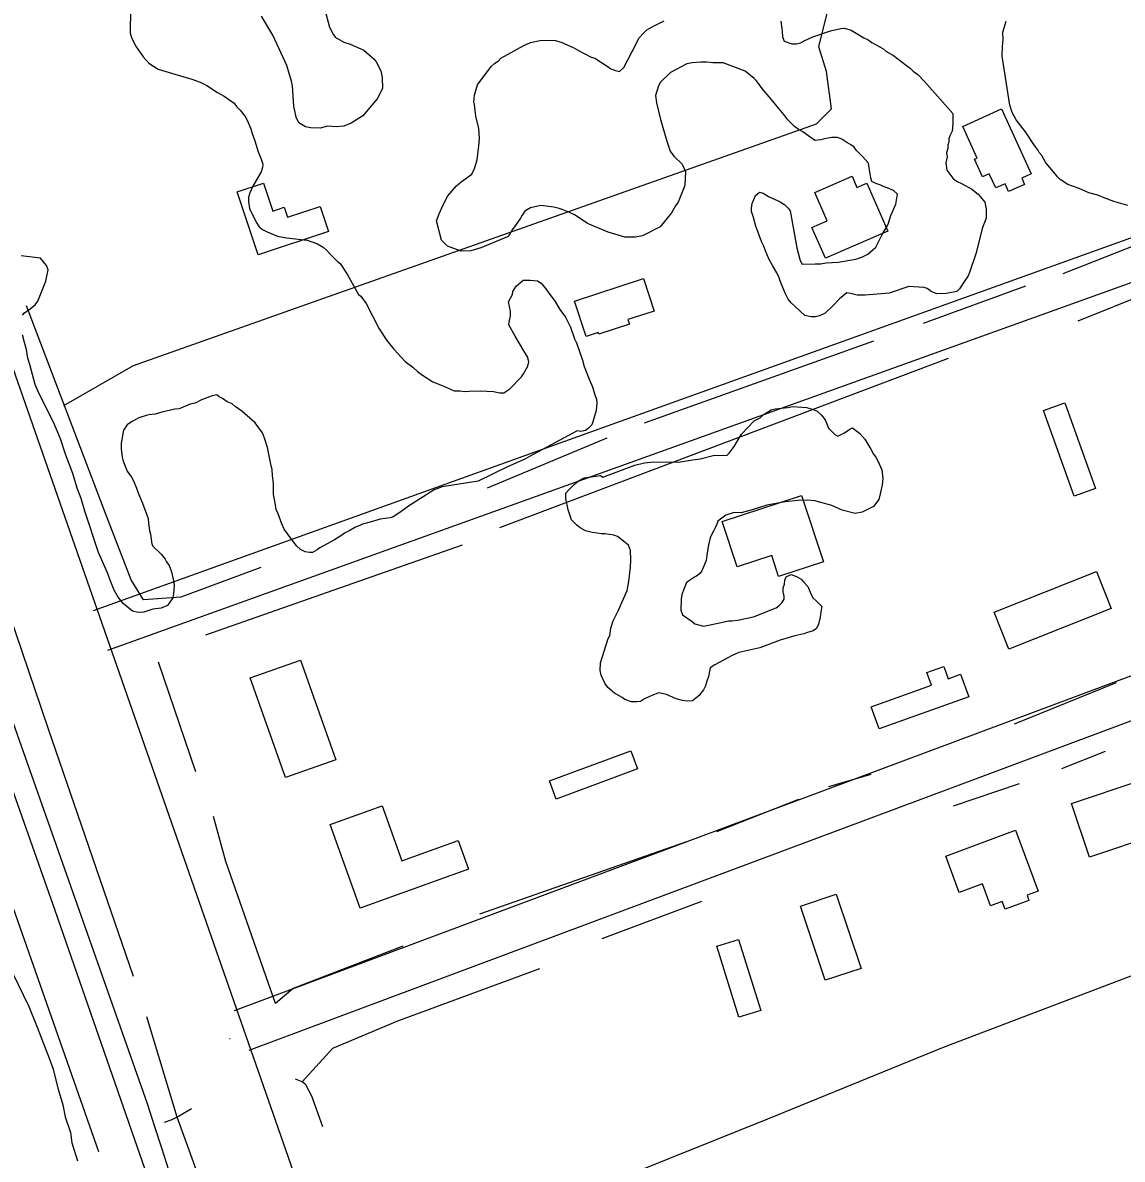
# Model space of a CAD drawing. Extents: x 3161564 to 3199464, y 849354 to 874788.
# Drawn here: x 3172545 to 3173329, y 861344 to 862154 of the extents above; entities that cross this region are included whole.
import ezdxf

# ---------------------------------------------------------------- set-up
doc = ezdxf.new("R2010")
doc.units = 0
for name, color, linetype in [('V-BLDG-OTLN', 7, 'Continuous'), ('V-RAIL-TRAK', 7, 'Continuous'), ('V-ROAD-CNTR', 7, 'Continuous'), ('V-SITE-VEGE', 7, 'Continuous'), ('V-TOPO-SHOR', 7, 'Continuous')]:
    doc.layers.add(name, color=color, linetype=linetype)

msp = doc.modelspace()

# ---------------------------------------------------------------- linework, layer by layer
at = {"layer": 'V-BLDG-OTLN'}
for points in [[(3173263.99, 862046.44), (3173257.31, 862043.41), (3173259.31, 862039), (3173247.91, 862033.84), (3173245.37, 862039.44), (3173238.71, 862036.43), (3173234.09, 862046.62), (3173229.27, 862044.43), (3173223.59, 862056.96), (3173225.42, 862057.79), (3173215.2, 862080.34), (3173242.93, 862092.91)], [(3173109.8, 862033.18), (3173136.33, 862044.74), (3173139.79, 862036.8), (3173146.79, 862039.85), (3173161.69, 862005.64), (3173117.27, 861986.28), (3173107.71, 862008.23), (3173118.6, 862012.98)], [(3172698.02, 862033.78), (3172716.67, 862039.93), (3172723.27, 862019.91), (3172731.49, 862022.62), (3172733.83, 862015.52), (3172757.11, 862023.2), (3172763.01, 862005.28), (3172712.87, 861988.75)], [(3172938.5, 861955.81), (3172987.56, 861971.93), (3172995.2, 861948.68), (3172976.57, 861942.56), (3172977.61, 861939.4), (3172955.73, 861932.21), (3172955.35, 861933.35), (3172946.8, 861930.54)], [(3173294.71, 861816.64), (3173272.78, 861877.83), (3173287.92, 861883.26), (3173309.85, 861822.07)], [(3173054.33, 861766.26), (3173043.73, 861798.53), (3173100.36, 861817.14), (3173115.91, 861769.83), (3173083.95, 861759.32), (3173079, 861774.37)], [(3173248.11, 861707.56), (3173237.56, 861733.98), (3173310.47, 861763.07), (3173321.01, 861736.65)], [(3172743.19, 861699.85), (3172768.34, 861628.78), (3172732.39, 861616.06), (3172707.24, 861687.13)], [(3173219.47, 861673.72), (3173155.58, 861650.72), (3173149.94, 861666.39), (3173192.85, 861681.84), (3173189.55, 861691), (3173201.68, 861695.36), (3173204.86, 861686.53), (3173213.71, 861689.72)], [(3172920.55, 861613.62), (3172978.62, 861635.16), (3172983.41, 861622.26), (3172925.34, 861600.72)], [(3173305.59, 861559.31), (3173292.8, 861597.48), (3173340.98, 861613.62), (3173353.76, 861575.45)], [(3172764.26, 861582.63), (3172801.32, 861595.93), (3172815.39, 861556.71), (3172855.49, 861571.09), (3172862.82, 861550.65), (3172785.66, 861522.98)], [(3173203.1, 861560.13), (3173252.87, 861578.46), (3173268.86, 861535.04), (3173261.03, 861532.16), (3173262.38, 861528.51), (3173245.41, 861522.26), (3173243.4, 861527.7), (3173235.04, 861524.62), (3173229.25, 861540.33), (3173212.64, 861534.21)], [(3173117.18, 861471.53), (3173099.56, 861524.41), (3173125.07, 861532.91), (3173142.69, 861480.03)], [(3173039.81, 861495.77), (3173055.28, 861500.62), (3173071.15, 861449.99), (3173055.68, 861445.15)]]:
    msp.add_lwpolyline(points, close=True, dxfattribs=at)
at = {"layer": 'V-RAIL-TRAK'}
msp.add_lwpolyline([(3173048.86, 860197.65), (3172969.1, 860400.4), (3172899.41, 860580.17), (3172868.74, 860665.35), (3172845.43, 860728.76), (3172796.33, 860867.98), (3172752.09, 860997.46), (3172667.51, 861235.47), (3172568.26, 861521.28), (3172481.48, 861766.68), (3172368.17, 862089.83), (3172301.42, 862284.25), (3172025, 863075.6), (3171924.23, 863362.59)], dxfattribs=at)
at = {"layer": 'V-ROAD-CNTR'}
msp.add_line((3172693.01, 861429.9), (3172692.6, 861429.75), dxfattribs=at)
for points in [[(3172282.15, 862653.78), (3172527, 861938.6), (3172946.44, 860737.31)], [(3172250.48, 862471.41), (3172633.79, 861383.75)], [(3174370.69, 862372.99), (3172595.41, 861734.85)], [(3174380.84, 862344.75), (3172605.55, 861706.62)], [(3172696.05, 861449.89), (3174402.97, 862087.39)], [(3172706.55, 861421.78), (3174413.47, 862059.29)]]:
    msp.add_lwpolyline(points, dxfattribs=at)
msp.add_spline([(3172633.79, 861383.75), (3172802.59, 860880.47), (3172972.23, 860440.55), (3173132.31, 860039.28), (3173355.91, 859565.21), (3173614.65, 859060.78), (3173833.78, 858663.26)], degree=3, dxfattribs=at)
at = {"layer": 'V-SITE-VEGE'}
for points in [[(3172621.95, 862164.13), (3172621.66, 862146.7), (3172622.72, 862143.71), (3172625.59, 862137.73), (3172631.02, 862129.85), (3172635.03, 862125.34), (3172641.64, 862121.15), (3172653.44, 862117.61), (3172665.62, 862114.07)], [(3172760.3, 862164.42), (3172763.79, 862151.01), (3172766.3, 862146.15), (3172767.75, 862143.9), (3172774, 862140.46), (3172778.42, 862138.9), (3172788.37, 862134.66), (3172795.68, 862128.23), (3172797.13, 862126.35), (3172800.36, 862119.99), (3172801.4, 862115.15), (3172801.64, 862107.36), (3172797.81, 862100), (3172787.59, 862087.93), (3172779.34, 862082.51), (3172774.11, 862080.37), (3172768.54, 862080.09), (3172762.25, 862080.57), (3172757.03, 862079.17), (3172750.36, 862079.28), (3172746.66, 862080.08), (3172741.88, 862082.76), (3172740.1, 862086.87), (3172738.37, 862094.69), (3172737.5, 862109.17), (3172736.81, 862112.52), (3172733.29, 862123.71), (3172726.49, 862138.65), (3172723.27, 862145.38), (3172715.33, 862158.87)], [(3172961.76, 862123.24), (3172964.33, 862121.35), (3172967.64, 862120.18), (3172970.6, 862119.39), (3172973.61, 862122.3), (3172982.43, 862139.22), (3172984.35, 862143.27), (3172987.75, 862146.92), (3172990.01, 862149.11), (3172993.75, 862151.27), (3173002.36, 862155.58)], [(3173085.44, 862155.31), (3173086.43, 862148.25), (3173086.73, 862144.16), (3173087.8, 862141.18), (3173093.33, 862139.23), (3173096.66, 862139.18), (3173099.64, 862139.87), (3173102.64, 862141.67), (3173108.25, 862144.17), (3173120.93, 862148.42), (3173128.37, 862150.15), (3173130.98, 862150.47), (3173135.77, 862148.91), (3173144.58, 862143.57), (3173147.9, 862142.03), (3173150.46, 862140.14), (3173158.18, 862135.93), (3173160.38, 862134.04), (3173165.89, 862130.98), (3173175.04, 862123.78), (3173177.61, 862121.88), (3173179.79, 862119.62), (3173183.09, 862117.34), (3173187.84, 862112.44), (3173208.22, 862089.47)], [(3173332.87, 862023.98), (3173322.9, 862026.74), (3173315.9, 862029.45), (3173311.48, 862031.38), (3173305.2, 862032.97), (3173298.21, 862036.05), (3173290.09, 862038.78), (3173284.59, 862042.58), (3173282.77, 862044.47), (3173281.32, 862046.35), (3173274.4, 862054.25), (3173271.52, 862059.49), (3173269.7, 862061.75), (3173268.62, 862063.62), (3173266.45, 862066.62), (3173259.93, 862076.38), (3173253.4, 862085.01), (3173250.52, 862090.26), (3173248.75, 862095.48), (3173243.4, 862130.43), (3173243.52, 862137.48), (3173243.96, 862141.92), (3173243.68, 862147.49), (3173246.04, 862155.24)], [(3173139.54, 862063.17), (3173137.72, 862065.43), (3173135.89, 862066.94), (3173132.58, 862068.85), (3173128.92, 862071.14), (3173125.97, 862072.3), (3173121.89, 862072.36), (3173117.8, 862071.69), (3173114.07, 862070.64), (3173109.99, 862070.34), (3173108.15, 862071.48), (3173101.19, 862076.42), (3173097.88, 862078.33), (3173095.31, 862080.22), (3173090.57, 862085.12), (3173087.67, 862088.88), (3173084.03, 862093.02), (3173078.58, 862099.79), (3173073.12, 862106.18), (3173068.04, 862112.94), (3173066.58, 862114.45), (3173059.99, 862119.75), (3173044.51, 862125.58), (3173037.1, 862125.7), (3173032.65, 862126.14), (3173028.57, 862126.21), (3173022.26, 862125.57), (3173018.54, 862124.9), (3173006.94, 862118.78), (3172999.78, 862111.86), (3172998.25, 862109.29), (3172996.28, 862102.27), (3172996.93, 862097.07), (3172999.7, 862085.15), (3173004.27, 862069.87), (3173006.75, 862062.78), (3173009.28, 862059.03), (3173015.12, 862053.37), (3173017.63, 862048.13), (3173017.1, 862038.13), (3173012.45, 862026.34), (3173010.55, 862023.77), (3173007.5, 862018.63), (3172999.55, 862008.75), (3172986.83, 862002.28), (3172981.99, 862001.25), (3172974.2, 862001.38), (3172962.39, 862004.91), (3172947.66, 862011.09), (3172943.99, 862013.75), (3172938.49, 862017.18), (3172934.44, 862019.1), (3172929.65, 862021.03), (3172927.44, 862021.82), (3172923.74, 862022.62), (3172914.49, 862023.88), (3172907.04, 862022.15), (3172902.93, 862020), (3172901.02, 862017.06), (3172899.87, 862014.85), (3172895.69, 862008.62), (3172893.8, 862006.42), (3172892.27, 862003.48), (3172890.75, 862001.65), (3172871.71, 861993.81), (3172864.62, 861991.7), (3172857.57, 861991.45), (3172847.99, 861994.95), (3172843.61, 861999.1), (3172840.12, 862012.88), (3172842.07, 862018.04), (3172844.76, 862024.3), (3172848.21, 862030.92), (3172854.26, 862037.87), (3172857.65, 862040.78), (3172865.16, 862046.22), (3172867.08, 862050.26), (3172869.04, 862056.54), (3172870.32, 862066.53), (3172870.78, 862071.71), (3172870.15, 862078.77), (3172868.07, 862087.71), (3172867.1, 862095.89), (3172866.76, 862097.74), (3172867.21, 862102.56), (3172869.18, 862109.94), (3172879.05, 862123.13), (3172881.68, 862125.31), (3172883.93, 862126.76), (3172885.82, 862128.96), (3172902.29, 862137.96), (3172907.15, 862140.1), (3172913.85, 862141.47), (3172918.3, 862141.77), (3172924.61, 862141.66), (3172929.04, 862140.48), (3172937.87, 862136.25), (3172941.18, 862134.34), (3172950.37, 862129.74), (3172952.95, 862128.95), (3172961.76, 862123.24)], [(3172665.62, 862114.07), (3172671.52, 862111.75), (3172676.31, 862109.44), (3172684.01, 862104.49), (3172688.79, 862101.81), (3172695.75, 862096.88), (3172697.57, 862094.62), (3172700.12, 862091.98), (3172703.76, 862087.47), (3172705.2, 862084.85), (3172707.69, 862078.51), (3172708.39, 862075.9), (3172710.51, 862069.93), (3172712.98, 862062.1), (3172714.76, 862057.62), (3172716.17, 862053.51), (3172716.13, 862050.92), (3172714.97, 862047.97), (3172709.24, 862037.68), (3172706.93, 862032.9), (3172706.14, 862029.57), (3172706.09, 862026.61), (3172706.75, 862021.77), (3172711.41, 862012.05), (3172713.58, 862008.68), (3172716.14, 862006.78), (3172719.45, 862005.24), (3172726.82, 862002.15), (3172733.11, 862000.94), (3172747.91, 861999.21), (3172755.29, 861996.49), (3172759.33, 861994.19), (3172761.89, 861991.93), (3172765.16, 861988.16), (3172769.54, 861984.01), (3172771.37, 861982.5), (3172776.44, 861974.99), (3172783.28, 861962.64), (3172784.36, 861960.4), (3172786.19, 861959.25), (3172789.81, 861954), (3172799.16, 861936.04), (3172804.59, 861927.79), (3172809.67, 861921.4), (3172817.69, 861912.74), (3172823.18, 861908.57), (3172826.47, 861905.54), (3172830.14, 861902.89), (3172837.48, 861898.31), (3172844.11, 861895.61), (3172852.58, 861891.76), (3172857.03, 861891.69), (3172859.99, 861891.27), (3172863.33, 861891.58), (3172871.12, 861891.82), (3172880.76, 861891.29), (3172885.2, 861890.47), (3172888.16, 861890.42), (3172892.29, 861893.32), (3172900.59, 861901.72), (3172902.11, 861903.92), (3172905.17, 861909.43), (3172905.96, 861912.38), (3172904.91, 861916.11), (3172902.38, 861920.23), (3172896.25, 861930.72), (3172891.57, 861938.96), (3172891.99, 861941.92), (3172892.78, 861945.24), (3172892.84, 861948.58), (3172891.47, 861955.28), (3172894.15, 861960.43), (3172894.55, 861962.65), (3172896.84, 861966.32), (3172901.74, 861970.68), (3172906.93, 861970.6), (3172912.11, 861970.14), (3172914.68, 861968.62), (3172917.95, 861964.48), (3172920.13, 861961.48), (3172924.12, 861956.22), (3172928.09, 861949.85), (3172932.08, 861944.22), (3172935.67, 861937.11), (3172938.5, 861928.91), (3172939.94, 861925.91), (3172944.18, 861913.6), (3172945.22, 861909.13), (3172948.78, 861900.17), (3172951.29, 861894.57), (3172952.69, 861889.72), (3172954.1, 861885.62), (3172954.43, 861883.02), (3172953.97, 861877.83), (3172951.61, 861869.71), (3172950.83, 861867.5), (3172948.19, 861864.95), (3172946.32, 861863.5), (3172942.97, 861862.81), (3172940.38, 861863.22), (3172906.32, 861844.87)], [(3173208.22, 862089.47), (3173208.11, 862082.43), (3173207.65, 862076.87), (3173206.11, 862073.56), (3173205.33, 862071.35), (3173205.29, 862069.12), (3173204.52, 862067.28), (3173204.47, 862064.69), (3173203.68, 862061.36), (3173204, 862058.39), (3173203.19, 862054.32), (3173203.84, 862049.12), (3173208.2, 862043.48), (3173210.76, 862041.21), (3173214.81, 862039.29), (3173221.79, 862035.47), (3173226.19, 862032.06), (3173230.91, 862026.41), (3173231.95, 862021.58), (3173231.83, 862014.9), (3173229.12, 862007.53), (3173224.75, 861990.17), (3173220.06, 861976.15), (3173218.9, 861973.2), (3173217, 861970.64), (3173212.82, 861964.4), (3173210.94, 861962.58), (3173206.1, 861961.55), (3173203.5, 861961.22), (3173196.81, 861960.96), (3173192.76, 861962.51), (3173189.83, 861964.78), (3173187.62, 861965.56), (3173176.87, 861966.11), (3173162.7, 861961.53), (3173145.61, 861959.96), (3173140.05, 861960.05), (3173135.25, 861961.24), (3173132.66, 861961.66), (3173127.39, 861957.29), (3173122.86, 861952.55), (3173117.21, 861947.08), (3173113.1, 861945.29), (3173110.12, 861944.6), (3173107.16, 861944.65), (3173102.72, 861945.46), (3173095.78, 861951.88), (3173092.86, 861954.53), (3173090.67, 861957.16), (3173088.88, 861960.9), (3173085.67, 861968.37), (3173083.54, 861974.34), (3173081.02, 861978.83), (3173079.57, 861981.08), (3173077.06, 861985.95), (3173074.56, 861991.55), (3173073.5, 861994.91), (3173071.7, 861998.28), (3173067.8, 862009.1), (3173066.05, 862015.43), (3173064.63, 862019.53), (3173064.68, 862022.13), (3173065.1, 862025.46), (3173067.42, 862030.99), (3173070.43, 862033.53), (3173073.01, 862032.75), (3173076.68, 862030.46), (3173081.47, 862028.16), (3173085.15, 862026.61), (3173088.45, 862024.33), (3173090.64, 862022.07), (3173092.09, 862020.19), (3173096.84, 861993.78), (3173099.29, 861984.83), (3173100.73, 861982.21), (3173110.01, 861982.43), (3173114.09, 861982.36), (3173117.81, 861983.04), (3173126.35, 861983.64), (3173138.99, 861985.66), (3173143.84, 861987.43), (3173147.58, 861989.23), (3173153.23, 861994.32), (3173157.83, 862003.15), (3173160.5, 862007.93), (3173162.03, 862010.5), (3173163.99, 862016.77), (3173167.46, 862024.87), (3173168.69, 862031.9), (3173165.77, 862034.55), (3173161.35, 862036.47), (3173159.14, 862037.25), (3173156.93, 862038.4), (3173154.72, 862039.18), (3173152.88, 862039.95), (3173150.3, 862041.11), (3173149.6, 862043.71), (3173148.61, 862050.78), (3173147.92, 862054.13), (3173143.92, 862058.65), (3173139.54, 862063.17)], [(3172544.88, 861945.83), (3172546.39, 861947.29), (3172549.39, 861949.47), (3172553.9, 861953.1), (3172555.8, 861955.67), (3172561.6, 861970.03), (3172563.22, 861978.17), (3172562.16, 861981.15), (3172557.8, 861986.42), (3172544.1, 861988.13)], [(3172589.29, 861806.01), (3172586.84, 861814.95), (3172584, 861822.41), (3172580.84, 861832.85), (3172575.5, 861846.66), (3172571.97, 861857.48), (3172566.98, 861869.43), (3172556.93, 861889.62), (3172554.07, 861896.35), (3172550.23, 861910.51), (3172548.82, 861914.98), (3172547.81, 861921.3), (3172546.41, 861926.15), (3172545.02, 861931.74)], [(3172906.32, 861844.87), (3172902.95, 861843.07), (3172890.62, 861837.72), (3172869.68, 861827.31), (3172844.02, 861823.28), (3172838.42, 861821.15), (3172820.8, 861809.95), (3172813.3, 861804.51), (3172809.17, 861801.98), (3172806.94, 861801.27), (3172799.87, 861800.28), (3172792.79, 861798.17), (3172787.21, 861796.78), (3172785.33, 861795.7), (3172782.35, 861794.63), (3172778.22, 861792.11), (3172774.49, 861790.32), (3172772.61, 861788.86), (3172767.36, 861785.61), (3172759.12, 861780.93), (3172756.88, 861779.85), (3172755, 861778.4), (3172751.63, 861776.6), (3172749.41, 861776.64), (3172746.45, 861777.06), (3172743.13, 861778.6), (3172740.21, 861781.24), (3172734.04, 861789.51), (3172731.51, 861793.25), (3172729.72, 861796.99), (3172727.24, 861804.08), (3172725.8, 861807.07), (3172725.14, 861811.91), (3172723.76, 861817.87), (3172723.89, 861826.02), (3172723.24, 861831.22), (3172722.94, 861835.68), (3172722.24, 861838.29), (3172719.49, 861851.31), (3172717.38, 861858.03), (3172715.96, 861861.76), (3172710.88, 861868.89), (3172701.38, 861877.21), (3172696.61, 861880.63), (3172694.42, 861882.52), (3172690.73, 861884.06), (3172687.44, 861886.34), (3172685.23, 861887.49), (3172683.4, 861889.01), (3172680.05, 861888.32), (3172672.58, 861885.48), (3172668.09, 861882.95), (3172664.37, 861882.27), (3172656.53, 861879.07), (3172653.56, 861878.75), (3172644.25, 861876.68), (3172639.4, 861875.27), (3172634.94, 861874.6), (3172633.08, 861874.26), (3172627.86, 861872.5), (3172622.62, 861869.62), (3172619.62, 861867.44), (3172616.96, 861863.78), (3172615.32, 861854.53), (3172615.25, 861850.45), (3172615.9, 861844.51), (3172616.59, 861841.53), (3172619.44, 861834.43), (3172622.71, 861830.3), (3172624.14, 861827.68), (3172626.29, 861822.45), (3172627.7, 861818.35), (3172630.56, 861811.62), (3172634.46, 861800.8), (3172634.76, 861797.09), (3172635.43, 861792.25), (3172636.12, 861789.65), (3172637.12, 861782.58), (3172638.2, 861780.71), (3172643.68, 861775.43), (3172646.58, 861771.67), (3172647.67, 861769.8), (3172649.48, 861767.17), (3172651.26, 861762.69), (3172652.63, 861756.36), (3172652.95, 861753.02), (3172652.48, 861747.09), (3172652.06, 861744.13), (3172648.26, 861738.63), (3172643.78, 861736.85), (3172637.83, 861736.21), (3172631.49, 861734.09), (3172627.41, 861733.79), (3172623.34, 861734.6), (3172616.76, 861740.27), (3172613.13, 861744.78), (3172610.24, 861749.65), (3172607.39, 861756.74), (3172605.62, 861761.96), (3172599.19, 861776.54), (3172589.29, 861806.01)], [(3172972.46, 861673.16), (3172966.94, 861676.22), (3172962.19, 861680.37), (3172960.02, 861683.38), (3172957.51, 861688.98), (3172956.83, 861692.33), (3172956.92, 861697.9), (3172962.4, 861715.24), (3172963.55, 861717.44), (3172964.38, 861722.62), (3172965.94, 861727.79), (3172969.78, 861735.51), (3172975.95, 861749.5), (3172977.17, 861755.79), (3172978.45, 861766.16), (3172978.54, 861771.34), (3172978.28, 861778.03), (3172976.86, 861781.76), (3172974.66, 861783.65), (3172969.17, 861787.82), (3172966.59, 861788.98), (3172960.3, 861789.82), (3172957.33, 861789.87), (3172954.74, 861790.29), (3172951.04, 861790.72), (3172946.24, 861791.91), (3172942.57, 861794.2), (3172940, 861796.1), (3172936.36, 861799.87), (3172933.88, 861806.95), (3172932.16, 861815.14), (3172932.22, 861818.85), (3172934.11, 861821.04), (3172937.88, 861824.69), (3172941.27, 861827.6), (3172945.38, 861829.76), (3172956.91, 861831.42), (3172958.75, 861830.28), (3172981.51, 861838.8), (3172988.22, 861840.54), (3172994.91, 861841.18), (3173012.33, 861840.89), (3173022.75, 861842.57), (3173027.95, 861843.22), (3173037.26, 861845.66), (3173047.28, 861845.87), (3173048.79, 861847.33), (3173052.21, 861852.09), (3173057.55, 861860.9), (3173066.61, 861870.4), (3173070.72, 861872.56), (3173073.73, 861875.1), (3173078.61, 861878.36), (3173081.59, 861879.05), (3173090.5, 861880.01), (3173093.85, 861880.7), (3173103.85, 861879.79), (3173107.18, 861879), (3173111.23, 861877.45), (3173114.52, 861874.42), (3173117.06, 861871.04), (3173119.56, 861865.07), (3173123.93, 861860.54), (3173126.14, 861859.39), (3173131, 861861.91), (3173134.75, 861864.44), (3173136.63, 861865.52), (3173141.75, 861861.36), (3173145.39, 861857.22), (3173149.72, 861850.1)], [(3173149.72, 861850.1), (3173151.52, 861846.73), (3173153.34, 861844.48), (3173154.78, 861841.86), (3173157.64, 861835.5), (3173158.27, 861829.19), (3173157.83, 861824.74), (3173156.24, 861818.47), (3173155.43, 861814.4), (3173151.64, 861809.27), (3173143.41, 861805.33), (3173138.57, 861804.29), (3173129.34, 861806.67), (3173121.98, 861810.13), (3173109.79, 861813.3), (3173104.24, 861813.76), (3173097.93, 861813.5), (3173088.64, 861812.54), (3173075.62, 861810.16), (3173065.18, 861807), (3173057.36, 861804.9), (3173052.17, 861804.99), (3173046.2, 861803.23), (3173040.57, 861798.87), (3173039.79, 861796.66), (3173038.63, 861794.09), (3173037.86, 861792.24), (3173036.33, 861789.67), (3173035.18, 861787.1), (3173033.98, 861781.92), (3173032.74, 861774.53), (3173032.31, 861770.82), (3173029.22, 861763.46), (3173027.71, 861761.63), (3173026.2, 861760.17), (3173023.2, 861758.36), (3173018.33, 861755.11), (3173014.85, 861746.63), (3173014.42, 861743.3), (3173014.29, 861735.51), (3173015.35, 861732.16), (3173022.31, 861727.22), (3173024.14, 861725.71), (3173030.42, 861724.12), (3173040.84, 861726.17), (3173048.29, 861727.9), (3173050.51, 861727.86), (3173054.6, 861728.17), (3173066.14, 861730.57), (3173082.19, 861736.98), (3173084.45, 861738.8), (3173086.33, 861740.62), (3173087.86, 861743.19), (3173087.89, 861745.42), (3173087.2, 861748.4), (3173087.25, 861751.36), (3173088.04, 861753.95), (3173088.46, 861756.91), (3173089.24, 861759.12), (3173092.97, 861760.91), (3173096.66, 861759.37), (3173099.96, 861757.46), (3173101.79, 861755.57), (3173104.7, 861752.19), (3173106.84, 861746.96), (3173108.64, 861743.96), (3173110.83, 861742.07), (3173114.85, 861737.93), (3173114.04, 861734.23), (3173113.61, 861730.53), (3173112.41, 861725.35), (3173110.88, 861722.41), (3173108.62, 861720.6), (3173104.53, 861719.55), (3173101.91, 861718.48), (3173095.59, 861717.1), (3173085.15, 861713.94), (3173070.59, 861708.62), (3173055.7, 861705.16), (3173050.84, 861703.01), (3173038.5, 861696.54), (3173035.12, 861694.37), (3173033.9, 861688.08), (3173032.73, 861684.77), (3173031.94, 861681.44), (3173030.41, 861678.5), (3173028.52, 861676.31), (3173027.37, 861674.47), (3173022.49, 861670.84), (3173018.77, 861670.53), (3173015.44, 861670.96), (3173011.01, 861672.15), (3173004.02, 861675.23), (3172998.47, 861676.43), (3172993.62, 861674.66), (3172988.39, 861672.15), (3172985.39, 861670.35), (3172982.79, 861670.02), (3172979.08, 861670.08), (3172974.28, 861671.64), (3172972.46, 861673.16)], [(3172538.07, 861476.48), (3172549.4, 861452.86), (3172555.5, 861438.1), (3172563.92, 861415.99), (3172566.72, 861408.13), (3172568.56, 861401.26), (3172570.39, 861393.91), (3172573.62, 861382.62), (3172575.43, 861374.29), (3172579.15, 861363), (3172580, 861355.66), (3172584.18, 861342.89)]]:
    msp.add_lwpolyline(points, dxfattribs=at)
at = {"layer": 'V-TOPO-SHOR'}
for p, q in [((3173286.73, 861975.51), (3173368.45, 862007.48)), ((3173297.39, 861941.76), (3173412.85, 861987.94)), ((3173187.26, 861939.98), (3173260.09, 861966.62)), ((3172988.3, 861868.92), (3173151.73, 861927.54)), ((3172885.27, 861794.32), (3173205.02, 861915.11)), ((3172876.39, 861822.74), (3172961.66, 861858.27)), ((3172675.66, 861717.93), (3172858.63, 861781.88)), ((3172599.28, 861349.34), (3172457.17, 861754.35)), ((3172668.56, 861620.23), (3172641.91, 861698.39)), ((3173252.09, 861654.43), (3173324.92, 861683.74)), ((3173285.84, 861622.45), (3173316.93, 861634.89)), ((3173119.75, 861609.58), (3173149.95, 861618.46)), ((3173208.57, 861595.81), (3173255.65, 861611.8)), ((3173039.82, 861577.6), (3173098.44, 861600.69)), ((3172871.06, 861518.98), (3173018.5, 861570.5)), ((3172958.11, 861501.22), (3173029.16, 861527.86)), ((3172655.17, 861373.84), (3172633.46, 861445.53))]:
    msp.add_line(p, q, dxfattribs=at)
for points in [[(3172574.41, 861881.36), (3172624.15, 861909.78), (3173110.87, 862082.09), (3173121.53, 862092.75), (3173117.98, 862119.39), (3173112.65, 862137.16), (3173125.08, 862186.89), (3173196.14, 862371.64), (3173338.25, 862725.13), (3172977.65, 862581.25)], [(3172623.99, 861474.15), (3172563.46, 861650.49), (3172488.16, 861872.06), (3172403.09, 862104.93), (3172362.71, 862236.75)], [(3172714.74, 861765.9), (3172657.9, 861744.58), (3172631.25, 861742.8), (3172622.37, 861757.01), (3172604.61, 861803.2), (3172547.76, 861952.41)], [(3174406.05, 861871.36), (3174192.17, 861792.92), (3174158.34, 861782.34), (3174134.33, 861772.04), (3174108.33, 861762.89), (3174079.85, 861752.22), (3174039.19, 861732.4), (3173960.97, 861705.18), (3173765.45, 861632), (3173584.02, 861561.93), (3173381.87, 861492.2), (3173201.36, 861423.67), (3173075.95, 861372.5), (3172901.42, 861302.31), (3172810.06, 861261.72), (3172801.88, 861258.99)], [(3172816, 861495.89), (3172737.84, 861465.69), (3172725.4, 861455.03), (3172689.87, 861556.28), (3172680.99, 861588.26)], [(3172744.38, 861399.18), (3172766.26, 861423.06), (3172812.44, 861442.6), (3172913.7, 861479.9)], [(3172759, 861367.07), (3172751.11, 861388.82), (3172747.01, 861396.91), (3172744.38, 861399.18), (3172739.51, 861401.04)], [(3172665.4, 861379.99), (3172656.62, 861374.57), (3172655.17, 861373.84)], [(3172655.17, 861373.84), (3172651.45, 861371.98), (3172645.85, 861370.07)], [(3174130.39, 858196.34), (3173893.73, 858622.4), (3173743.72, 858886.21), (3173578.67, 859179.52), (3173435.77, 859452.76), (3173275.48, 859780.23), (3173169.52, 860013.25), (3173061.05, 860286.12), (3172920.48, 860639.12), (3172839.63, 860873.92), (3172752.37, 861106.23), (3172655.17, 861373.84)]]:
    msp.add_lwpolyline(points, dxfattribs=at)

doc.saveas('drawing.dxf')
